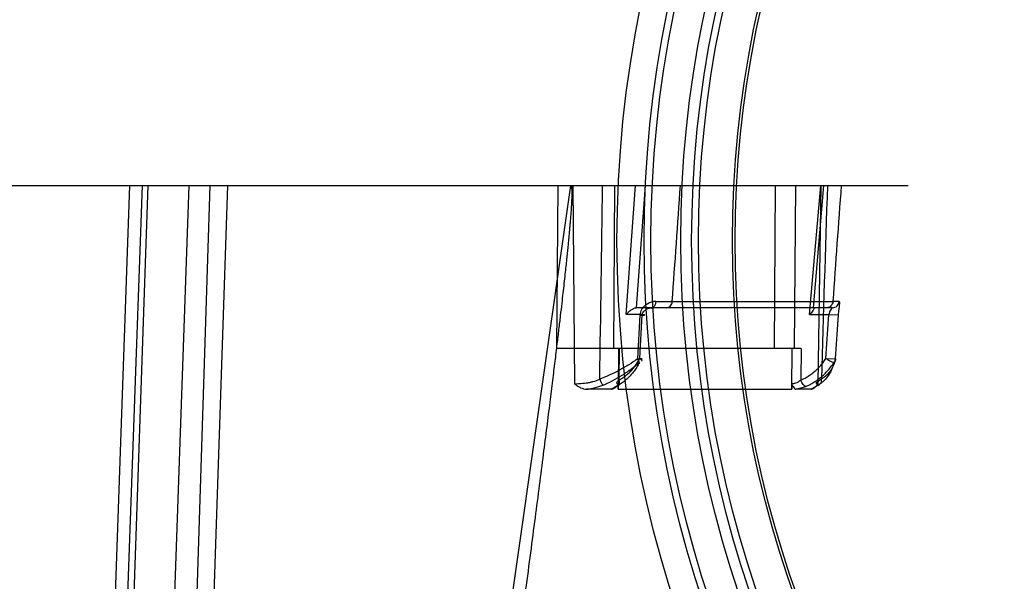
# Model space of a CAD drawing. Header units: millimetres. Extents: x 0 to 297, y 0 to 210.
# Tile 368 of 405: x 240.86 to 241.222, y 158.98 to 159.187. Entities that reach past the tile are written whole.
import ezdxf

# ---------------------------------------------------------------- set-up
doc = ezdxf.new("R2010")
doc.units = ezdxf.units.MM
doc.header["$LTSCALE"] = 16.335
doc.layers.get('0').update_dxf_attribs({"linetype": 'CONTINUOUS'})
doc.layers.add('AXES_REF', color=7, linetype='CONTINUOUS')
doc.layers.add('INTFCLR_144815', color=7, linetype='CONTINUOUS')

msp = doc.modelspace()

# ---------------------------------------------------------------- linework, layer by layer
at = {"color": 7, "linetype": 'Continuous'}
for centre, radius in [((241.50691, 154.95648), 4.84791), ((241.50691, 154.95648), 4.8475), ((241.50691, 154.95648), 4.81646), ((241.50691, 159.10548), 0.4275), ((241.50691, 159.10548), 0.4175), ((241.50691, 159.10548), 0.404), ((241.50691, 159.10548), 0.4), ((241.50691, 159.10548), 0.3975), ((241.50691, 159.10548), 0.385), ((241.50691, 159.10548), 0.384)]:
    msp.add_circle(centre, radius, dxfattribs=at)
at = {"color": 9, "linetype": 'Continuous'}
msp.add_circle((241.50691, 159.10548), 0.415, dxfattribs=at)
at = {"color": 7, "linetype": 'Continuous'}
msp.add_arc((241.50691, 154.95648), 4.8, 278.27713, 261.72287, dxfattribs=at)
at = {"layer": 'AXES_REF', "color": 7, "linetype": 'Continuous'}
msp.add_arc((241.50691, 154.95648), 4.91, 113.08261, 66.91739, dxfattribs=at)
at = {"layer": 'AXES_REF', "color": 9, "linetype": 'Continuous'}
msp.add_arc((241.50691, 154.95648), 4.42226, 94.41181, 85.58819, dxfattribs=at)
at = {"layer": 'INTFCLR_144815', "color": 6, "linetype": 'Continuous'}
for p, q in [((240.30693, 159.12571), (241.18661, 159.12571)), ((241.08784, 159.06204), (241.08874, 159.07821)), ((241.15636, 159.06204), (241.15743, 159.07821)), ((241.14719, 159.06571), (241.05731, 159.06571)), ((241.07982, 159.05071), (241.07984, 159.05278)), ((241.14379, 159.05278), (241.14377, 159.05071)), ((241.07728, 159.05071), (241.06824, 159.05071)), ((241.07982, 159.05071), (241.07985, 159.05071)), ((241.15089, 159.05071), (241.14542, 159.05071))]:
    msp.add_line(p, q, dxfattribs=at)
at = {"layer": 'INTFCLR_144815', "color": 9, "linetype": 'Continuous'}
for p, q in [((240.89997, 159.12571), (240.88617, 158.73627)), ((240.89063, 158.73563), (240.90476, 159.12571)), ((240.90677, 159.12571), (240.89317, 158.7363)), ((240.92177, 159.12571), (240.90815, 158.73578)), ((240.92957, 159.12571), (240.91703, 158.73643)), ((240.93602, 159.12571), (240.92308, 158.7363)), ((241.06235, 159.12571), (240.97168, 158.49175)), ((241.05731, 159.06571), (241.05771, 159.12571)), ((241.0632, 159.12571), (241.06373, 159.05278)), ((241.07853, 159.12571), (241.07813, 159.06571)), ((241.08281, 159.07821), (241.08622, 159.12571)), ((241.08977, 159.12571), (241.08653, 159.08072)), ((241.13771, 159.12571), (241.13723, 159.06571)), ((241.14517, 159.12571), (241.1447, 159.06571)), ((241.15031, 159.07821), (241.15441, 159.12571)), ((241.15174, 159.08072), (241.15562, 159.12571)), ((241.15344, 159.05278), (241.15457, 159.12571)), ((241.15876, 159.08071), (241.08652, 159.08071)), ((241.09974, 159.083), (241.15889, 159.083)), ((241.16123, 159.08303), (241.15889, 159.083)), ((241.08874, 159.07821), (241.08281, 159.07821)), ((241.08787, 159.07806), (241.08701, 159.06189)), ((241.15031, 159.07821), (241.15743, 159.07821)), ((241.15743, 159.07821), (241.16097, 159.07806)), ((241.1599, 159.06189), (241.16097, 159.07806)), ((241.07995, 159.06571), (241.07985, 159.05071)), ((241.08021, 159.06571), (241.08013, 159.0541)), ((241.14375, 159.05071), (241.14387, 159.06571)), ((241.14719, 159.06571), (241.14709, 159.0541)), ((241.08773, 159.06059), (241.08701, 159.06189)), ((241.15636, 159.06204), (241.1599, 159.06189)), ((241.07917, 159.05177), (241.07728, 159.05071)), ((241.14542, 159.05071), (241.14897, 159.05177)), ((241.15357, 159.05227), (241.15089, 159.05071)), ((241.07985, 159.05071), (241.14375, 159.05071))]:
    msp.add_line(p, q, dxfattribs=at)
for centre, radius, start, end in [((223.12706, 159.36342), 17.94865, 359.013804, 359.241179), ((234.76102, 159.54937), 6.35586, 355.792086, 356.178052), ((269.15596, 158.21233), 28.01397, 178.13157, 178.277305), ((250.35063, 158.44199), 9.21406, 175.744475, 176.01075), ((241.10466, 161.37242), 2.28943, 269.72519, 269.87699)]:
    msp.add_arc(centre, radius, start, end, dxfattribs=at)
at = {"layer": 'INTFCLR_144815', "color": 7, "linetype": 'Continuous'}
msp.add_open_spline([(241.06235, 159.12571), (241.06275, 159.12572), (241.06271, 159.1244), (241.06281, 159.12338), (241.06279, 159.12201), (241.06275, 159.12062), (241.06267, 159.11914), (241.06258, 159.11756), (241.06246, 159.11585), (241.06234, 159.11424), (241.06222, 159.11276), (241.06211, 159.11148), (241.06199, 159.11008), (241.06185, 159.10856), (241.0617, 159.10691), (241.06153, 159.10511), (241.06133, 159.10311), (241.06111, 159.1009), (241.06086, 159.0985), (241.06058, 159.09587), (241.06025, 159.09288), (241.0599, 159.08962), (241.0595, 159.08607), (241.05905, 159.08214), (241.05853, 159.07765), (241.05794, 159.07266), (241.05727, 159.06705), (241.05651, 159.06079), (241.05563, 159.05363), (241.05464, 159.04561), (241.0535, 159.03654), (241.05221, 159.02637), (241.05078, 159.01524), (241.04921, 159.00317), (241.04754, 158.99036), (241.04574, 158.97672), (241.04386, 158.96246), (241.04188, 158.94761), (241.03982, 158.93225), (241.03767, 158.91629), (241.03542, 158.8996), (241.03307, 158.8823), (241.03067, 158.86463), (241.02821, 158.84665), (241.02568, 158.82821), (241.02305, 158.80902), (241.02125, 158.79598), (241.02033, 158.7893)], degree=3, knots=[0, 0, 0, 0, 0.003489, 0.00718, 0.010984, 0.015031, 0.019669, 0.023979, 0.029077, 0.034787, 0.038309, 0.042226, 0.046154, 0.050671, 0.055724, 0.060831, 0.066703, 0.073481, 0.080456, 0.088064, 0.096867, 0.107081, 0.116999, 0.128518, 0.142005, 0.157012, 0.172982, 0.191934, 0.212833, 0.236717, 0.26347, 0.2936, 0.327385, 0.362729, 0.401297, 0.441624, 0.484382, 0.528534, 0.574128, 0.621357, 0.671019, 0.723057, 0.775707, 0.828736, 0.883545, 0.940362, 1, 1, 1, 1], dxfattribs=at)
at = {"layer": 'INTFCLR_144815', "color": 6, "linetype": 'Continuous'}
for points, knots in [([(241.08281, 159.07821), (241.08309, 159.07855), (241.08367, 159.07916), (241.08484, 159.08009), (241.08584, 159.08071), (241.08652, 159.08071)], [0, 0, 0, 0, 0.28867, 0.551477, 1, 1, 1, 1]), ([(241.15174, 159.08071), (241.15218, 159.08071), (241.15119, 159.07899), (241.1507, 159.0786), (241.15031, 159.07821)], [0, 0, 0, 0, 0.443803, 1, 1, 1, 1]), ([(241.08773, 159.06059), (241.08743, 159.06002), (241.08679, 159.05893), (241.08572, 159.0574), (241.08458, 159.05599), (241.08334, 159.05472), (241.08203, 159.05358), (241.08064, 159.05259), (241.07967, 159.05202), (241.07917, 159.05177)], [0, 0, 0, 0, 0.156022, 0.303695, 0.448127, 0.591149, 0.729129, 0.865341, 1, 1, 1, 1]), ([(241.14709, 159.0541), (241.14762, 159.05432), (241.14867, 159.05483), (241.15017, 159.05572), (241.15159, 159.05674), (241.15294, 159.0579), (241.15419, 159.05917), (241.15534, 159.06055), (241.15603, 159.06154), (241.15636, 159.06204)], [0, 0, 0, 0, 0.139665, 0.280192, 0.421876, 0.564774, 0.708801, 0.853867, 1, 1, 1, 1]), ([(241.14897, 159.05177), (241.14955, 159.05201), (241.15069, 159.05256), (241.15234, 159.05354), (241.15392, 159.05467), (241.15543, 159.05595), (241.15683, 159.05738), (241.15812, 159.05892), (241.1589, 159.06003), (241.15926, 159.06059)], [0, 0, 0, 0, 0.136685, 0.275993, 0.417006, 0.561409, 0.70654, 0.852647, 1, 1, 1, 1]), ([(241.06373, 159.05278), (241.06415, 159.05247), (241.06489, 159.05194), (241.06633, 159.0511), (241.06748, 159.05071), (241.06824, 159.05071)], [0, 0, 0, 0, 0.30748, 0.544766, 1, 1, 1, 1]), ([(241.07728, 159.05071), (241.07768, 159.05071), (241.07869, 159.05121), (241.07983, 159.05204), (241.07984, 159.05278)], [0, 0, 0, 0, 0.352916, 1, 1, 1, 1]), ([(241.14379, 159.05278), (241.14378, 159.0524), (241.14434, 159.05167), (241.1449, 159.05071), (241.14542, 159.05071)], [0, 0, 0, 0, 0.42129, 1, 1, 1, 1]), ([(241.15089, 159.05071), (241.15125, 159.05071), (241.15197, 159.05108), (241.15274, 159.05188), (241.15321, 159.05248), (241.15344, 159.05278)], [0, 0, 0, 0, 0.320986, 0.663583, 1, 1, 1, 1])]:
    msp.add_open_spline(points, degree=3, knots=knots, dxfattribs=at)
at = {"layer": 'INTFCLR_144815', "color": 9, "linetype": 'Continuous'}
for points, knots in [([(241.09368, 159.08303), (241.09266, 159.08303), (241.09127, 159.08261), (241.08984, 159.08165), (241.08907, 159.08091), (241.08824, 159.07978), (241.0879, 159.07874), (241.08787, 159.07806)], [0, 0, 0, 0, 0.367171, 0.49541, 0.622934, 0.750706, 1, 1, 1, 1]), ([(241.08874, 159.07821), (241.08879, 159.07867), (241.08927, 159.07947), (241.09055, 159.08037), (241.09167, 159.08071), (241.09237, 159.08071)], [0, 0, 0, 0, 0.29032, 0.551496, 1, 1, 1, 1]), ([(241.09368, 159.08303), (241.09367, 159.08273), (241.09358, 159.08188), (241.09299, 159.08071), (241.09237, 159.08071)], [0, 0, 0, 0, 0.318547, 1, 1, 1, 1]), ([(241.09783, 159.08071), (241.09831, 159.08071), (241.09937, 159.08133), (241.09971, 159.08243), (241.09974, 159.083)], [0, 0, 0, 0, 0.455538, 1, 1, 1, 1]), ([(241.15889, 159.083), (241.15885, 159.08241), (241.15838, 159.08125), (241.15721, 159.08071), (241.15666, 159.08071)], [0, 0, 0, 0, 0.518368, 1, 1, 1, 1]), ([(241.15876, 159.08071), (241.15864, 159.08071), (241.15837, 159.08033), (241.15781, 159.07963), (241.15751, 159.07878), (241.15743, 159.07821)], [0, 0, 0, 0, 0.12976, 0.406106, 1, 1, 1, 1]), ([(241.15876, 159.08071), (241.15937, 159.08071), (241.16062, 159.0812), (241.16119, 159.08242), (241.16123, 159.08303)], [0, 0, 0, 0, 0.498507, 1, 1, 1, 1]), ([(241.16097, 159.07806), (241.16099, 159.0784), (241.16106, 159.07921), (241.1612, 159.08038), (241.16134, 159.08164), (241.16146, 159.08233), (241.16137, 159.08303), (241.16123, 159.08303)], [0, 0, 0, 0, 0.203569, 0.483981, 0.713903, 0.919793, 1, 1, 1, 1]), ([(241.08787, 159.07806), (241.08804, 159.07805), (241.08851, 159.07803), (241.09025, 159.078), (241.08903, 159.07819), (241.08874, 159.07821)], [0, 0, 0, 0, 0.202507, 0.666322, 1, 1, 1, 1]), ([(241.08701, 159.06189), (241.08595, 159.06113), (241.08431, 159.06005), (241.08206, 159.05869), (241.07974, 159.0574), (241.07677, 159.05593), (241.0743, 159.05494), (241.07305, 159.05449)], [0, 0, 0, 0, 0.246444, 0.371597, 0.497352, 0.748401, 1, 1, 1, 1]), ([(241.07433, 159.05227), (241.07555, 159.05277), (241.07794, 159.0539), (241.0808, 159.05556), (241.08302, 159.05701), (241.08517, 159.05853), (241.08673, 159.05975), (241.08773, 159.06059)], [0, 0, 0, 0, 0.24967, 0.500011, 0.625913, 0.751557, 1, 1, 1, 1]), ([(241.08013, 159.0541), (241.08058, 159.05433), (241.08145, 159.05483), (241.0827, 159.05572), (241.08389, 159.05675), (241.085, 159.05791), (241.08605, 159.05918), (241.087, 159.06056), (241.08757, 159.06154), (241.08784, 159.06204)], [0, 0, 0, 0, 0.13333, 0.269479, 0.4089, 0.551747, 0.697958, 0.847397, 1, 1, 1, 1]), ([(241.08701, 159.06189), (241.08756, 159.06187), (241.08946, 159.06176), (241.08812, 159.06202), (241.08784, 159.06204)], [0, 0, 0, 0, 0.666481, 1, 1, 1, 1]), ([(241.15926, 159.06059), (241.15908, 159.05977), (241.15857, 159.05816), (241.15739, 159.0559), (241.15603, 159.05422), (241.15471, 159.05304), (241.15396, 159.05251), (241.15357, 159.05227)], [0, 0, 0, 0, 0.244822, 0.487043, 0.735739, 0.865788, 1, 1, 1, 1]), ([(241.15465, 159.05449), (241.15503, 159.05471), (241.15574, 159.05517), (241.15699, 159.05621), (241.15826, 159.05769), (241.15933, 159.05971), (241.15975, 159.06115), (241.1599, 159.06189)], [0, 0, 0, 0, 0.138706, 0.271331, 0.520672, 0.759735, 1, 1, 1, 1]), ([(241.15926, 159.06059), (241.15886, 159.0606), (241.15782, 159.06106), (241.1569, 159.06162), (241.15636, 159.06204)], [0, 0, 0, 0, 0.36915, 1, 1, 1, 1]), ([(241.06373, 159.05278), (241.06477, 159.05277), (241.06622, 159.05283), (241.06808, 159.05304), (241.06932, 159.05325), (241.07102, 159.05365), (241.07226, 159.0541), (241.07305, 159.05449)], [0, 0, 0, 0, 0.326262, 0.454305, 0.586758, 0.72382, 1, 1, 1, 1]), ([(241.06824, 159.05071), (241.06861, 159.05077), (241.06955, 159.05091), (241.07161, 159.05132), (241.07327, 159.05183), (241.07433, 159.05227)], [0, 0, 0, 0, 0.180072, 0.452234, 1, 1, 1, 1]), ([(241.07305, 159.05449), (241.07315, 159.05424), (241.0734, 159.05365), (241.0738, 159.0529), (241.07415, 159.05239), (241.07433, 159.05227)], [0, 0, 0, 0, 0.311887, 0.743582, 1, 1, 1, 1]), ([(241.08013, 159.0541), (241.08025, 159.05369), (241.08035, 159.05295), (241.07998, 159.05198), (241.07941, 159.05177), (241.07917, 159.05177)], [0, 0, 0, 0, 0.442967, 0.748897, 1, 1, 1, 1]), ([(241.08013, 159.0541), (241.07993, 159.05389), (241.07968, 159.05356), (241.0792, 159.05316), (241.07939, 159.05272), (241.07968, 159.05278), (241.07984, 159.05278)], [0, 0, 0, 0, 0.416467, 0.658155, 0.772116, 1, 1, 1, 1]), ([(241.14379, 159.05278), (241.14428, 159.05278), (241.14547, 159.05305), (241.14655, 159.05363), (241.14709, 159.0541)], [0, 0, 0, 0, 0.405787, 1, 1, 1, 1]), ([(241.14897, 159.05177), (241.14857, 159.05176), (241.14774, 159.05264), (241.1473, 159.05351), (241.14709, 159.0541)], [0, 0, 0, 0, 0.390085, 1, 1, 1, 1]), ([(241.15465, 159.05449), (241.15443, 159.05432), (241.15403, 159.054), (241.15349, 159.0536), (241.15307, 159.0533), (241.15284, 159.05311), (241.15265, 159.05292), (241.15282, 159.05278), (241.15308, 159.05279), (241.1533, 159.05277), (241.15344, 159.05278)], [0, 0, 0, 0, 0.257378, 0.463382, 0.616219, 0.714549, 0.7643, 0.799948, 0.875711, 1, 1, 1, 1]), ([(241.15357, 159.05227), (241.15397, 159.05237), (241.15475, 159.05304), (241.15475, 159.05402), (241.15465, 159.05449)], [0, 0, 0, 0, 0.461114, 1, 1, 1, 1])]:
    msp.add_open_spline(points, degree=3, knots=knots, dxfattribs=at)
for points in [[(241.08784, 159.06204), (241.08813, 159.06178), (241.08884, 159.06103), (241.08845, 159.06104)], [(241.1599, 159.06189), (241.1599, 159.06141), (241.15963, 159.0609), (241.15926, 159.06059)]]:
    msp.add_open_spline(points, degree=3, dxfattribs=at)

doc.saveas('drawing.dxf')
